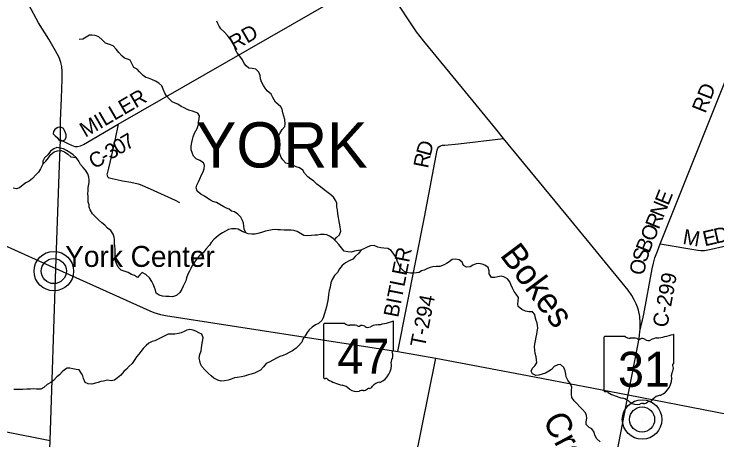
# Model space of a CAD drawing. Extents: x 0 to 34, y 0 to 22.
# Drawn here: x 5.122 to 6.445, y 18.167 to 18.969 of the extents above; entities that cross this region are included whole.
import ezdxf

# ---------------------------------------------------------------- set-up
doc = ezdxf.new("R2010")
doc.units = 0
for name, color, linetype in [('GM_X_County_Road', 7, 'Continuous'), ('GM_X_County_Road_Text', 7, 'Continuous'), ('GM_X_Minor_Lake', 7, 'Continuous'), ('GM_X_Minor_River', 7, 'Continuous'), ('GM_X_Minor_River_Text', 7, 'Continuous'), ('GM_X_State_Location', 7, 'Continuous'), ('GM_X_State_Route', 7, 'Continuous'), ('GM_X_State_Shield', 7, 'Continuous'), ('GM_X_Township_Road', 7, 'Continuous'), ('GM_X_Township_Road_Text', 7, 'Continuous'), ('GM_X_Township_Text', 7, 'Continuous'), ('GM_X_Unincorporated', 7, 'Continuous'), ('GM_X_Unincorporated_Location', 7, 'Continuous'), ('GM_X_Unincorporated_Text', 7, 'Continuous')]:
    doc.layers.add(name, color=color, linetype=linetype)

msp = doc.modelspace()

# ---------------------------------------------------------------- linework, layer by layer
at = {"layer": 'GM_X_County_Road'}
for points in [[(6.3004, 18.376), (6.3047, 18.3928), (6.3073, 18.4041), (6.3232, 18.4893), (6.3256, 18.5003), (6.3282, 18.5101), (6.3329, 18.523), (6.3382, 18.5363), (6.4625, 18.8471), (6.5726, 19.1199), (6.732, 19.5215), (6.7919, 19.6658)], [(5.2088, 18.7323), (5.2243, 18.7247), (5.2296, 18.7223), (5.2359, 18.72), (5.2413, 18.7197), (5.2468, 18.7209), (5.2521, 18.7238), (5.3175, 18.7617), (5.8075, 19.0439), (5.9136, 19.1036), (6.3948, 19.3743), (6.4657, 19.4141)]]:
    msp.add_lwpolyline(points, dxfattribs=at)
at = {"layer": 'GM_X_Minor_Lake'}
for points in [[(5.2043, 18.7555), (5.2027, 18.7548), (5.1985, 18.7521), (5.1956, 18.748), (5.1954, 18.744), (5.199, 18.7398), (5.2029, 18.7367), (5.2057, 18.7325), (5.2095, 18.7301)], [(5.2095, 18.7301), (5.2131, 18.7308), (5.2173, 18.7325), (5.2197, 18.737), (5.2198, 18.7416), (5.2187, 18.7456), (5.2164, 18.7499), (5.2144, 18.7537), (5.2106, 18.7558), (5.2068, 18.7566), (5.2043, 18.7555)]]:
    msp.add_lwpolyline(points, dxfattribs=at)
at = {"layer": 'GM_X_Minor_River'}
for points in [[(5.7246, 18.5442), (5.7285, 18.5482), (5.7342, 18.5535), (5.7367, 18.5603), (5.7353, 18.5679), (5.7349, 18.5726), (5.734, 18.5787), (5.7325, 18.5863), (5.7314, 18.5929), (5.7305, 18.6005), (5.7296, 18.6057), (5.7291, 18.6129), (5.7276, 18.6176), (5.7229, 18.6243), (5.718, 18.6287), (5.713, 18.6323), (5.7056, 18.6384), (5.6987, 18.644), (5.6915, 18.6489), (5.6851, 18.655), (5.6802, 18.6583), (5.6744, 18.6625), (5.6682, 18.6694), (5.665, 18.6753), (5.6592, 18.68), (5.6526, 18.6818), (5.6477, 18.6843), (5.6407, 18.6868), (5.6333, 18.6887), (5.6279, 18.6946), (5.6242, 18.6994), (5.6221, 18.7059), (5.6205, 18.7133), (5.6194, 18.7209), (5.6185, 18.7273), (5.6177, 18.7343), (5.6193, 18.7395), (5.6218, 18.7444), (5.6263, 18.7519), (5.6311, 18.7574), (5.6319, 18.7627), (5.6314, 18.7705), (5.6297, 18.7769), (5.6277, 18.7836), (5.6262, 18.79), (5.6236, 18.7948), (5.6187, 18.7988), (5.6138, 18.8036), (5.6091, 18.812), (5.6054, 18.8182), (5.598, 18.8249), (5.5943, 18.8299), (5.5915, 18.8346), (5.5877, 18.8417), (5.5857, 18.8472), (5.5848, 18.8536), (5.5827, 18.8597), (5.5767, 18.8653), (5.5701, 18.8668), (5.5633, 18.8676), (5.5584, 18.8716), (5.5547, 18.8764), (5.5517, 18.8829), (5.5466, 18.8899), (5.5419, 18.8964), (5.5388, 18.9021), (5.5371, 18.907), (5.5354, 18.9118), (5.5307, 18.919), (5.5272, 18.9242), (5.5236, 18.9291), (5.5176, 18.9352), (5.511, 18.9415), (5.5076, 18.9465), (5.5052, 18.9514), (5.5035, 18.9562)], [(5.558, 18.557), (5.5549, 18.5639), (5.5544, 18.5703), (5.5533, 18.5755), (5.552, 18.5802), (5.5488, 18.5867), (5.543, 18.5922), (5.5366, 18.5968), (5.5311, 18.5983), (5.5263, 18.6016), (5.5213, 18.6035), (5.5165, 18.606), (5.5089, 18.6108), (5.5027, 18.6143), (5.4961, 18.6164), (5.4912, 18.6185), (5.4863, 18.6221), (5.4799, 18.6265), (5.4731, 18.6302), (5.4662, 18.6357), (5.4645, 18.6418), (5.4655, 18.6473), (5.4691, 18.6535), (5.4712, 18.6592), (5.4748, 18.6668), (5.4777, 18.6724), (5.4796, 18.6777), (5.4802, 18.6844), (5.4782, 18.6893), (5.4714, 18.6937), (5.4646, 18.6964), (5.4594, 18.7019), (5.4575, 18.7069), (5.4551, 18.7139), (5.4549, 18.7208), (5.4561, 18.7276), (5.4577, 18.7331), (5.4588, 18.738), (5.4613, 18.745), (5.4661, 18.7535), (5.469, 18.7611), (5.469, 18.7658), (5.4704, 18.7721), (5.4708, 18.7777), (5.4678, 18.7825), (5.4627, 18.7848), (5.4578, 18.7862), (5.4525, 18.7879), (5.4476, 18.7898), (5.4416, 18.7925), (5.4361, 18.7954), (5.4299, 18.7996), (5.4246, 18.8017), (5.4195, 18.8042), (5.4135, 18.8094), (5.4084, 18.8155), (5.4056, 18.8202), (5.4025, 18.828), (5.4, 18.8339), (5.3944, 18.8393), (5.388, 18.8431), (5.3808, 18.8462), (5.3748, 18.8489), (5.3699, 18.8501), (5.3644, 18.8535), (5.3577, 18.8606), (5.3535, 18.8653), (5.3469, 18.869), (5.3434, 18.876), (5.34, 18.8823), (5.3351, 18.8846), (5.3295, 18.8865), (5.3246, 18.8905), (5.3191, 18.8968), (5.3141, 18.9033), (5.3079, 18.9098), (5.3011, 18.9123), (5.2937, 18.9148), (5.2875, 18.9211), (5.2809, 18.9265), (5.2741, 18.929), (5.2683, 18.9296), (5.2634, 18.9298), (5.2573, 18.9257), (5.2512, 18.9219), (5.2444, 18.9214)], [(5.2382, 18.699), (5.2326, 18.7043), (5.2268, 18.7083), (5.2206, 18.7125), (5.2145, 18.7152), (5.2083, 18.717), (5.2024, 18.7178), (5.1966, 18.7157), (5.1903, 18.711), (5.1854, 18.7044), (5.1791, 18.6984), (5.1756, 18.6922), (5.1756, 18.6863)], [(5.1756, 18.6863), (5.1811, 18.6921), (5.1866, 18.6983), (5.191, 18.705), (5.1971, 18.7097), (5.2033, 18.7115), (5.2103, 18.7124), (5.2166, 18.7101), (5.2228, 18.7057), (5.2284, 18.7007), (5.2382, 18.699)], [(5.3876, 18.4492), (5.3861, 18.4542), (5.3833, 18.4603), (5.3809, 18.4656), (5.3764, 18.4724), (5.3696, 18.4787), (5.3628, 18.4824), (5.3581, 18.4784), (5.3539, 18.4733), (5.3481, 18.4768), (5.343, 18.4789), (5.3362, 18.4824), (5.329, 18.4849), (5.323, 18.4868), (5.3177, 18.4925), (5.3146, 18.4992), (5.3125, 18.5041), (5.312, 18.5091), (5.312, 18.514), (5.3122, 18.5195), (5.3119, 18.5269), (5.311, 18.532), (5.3106, 18.5375), (5.3105, 18.5438), (5.3101, 18.5489), (5.3083, 18.5546), (5.3038, 18.5616), (5.2974, 18.5662), (5.2923, 18.5716), (5.2868, 18.5763), (5.2808, 18.5815), (5.2748, 18.5876), (5.269, 18.5933), (5.2651, 18.6004), (5.263, 18.6055), (5.2627, 18.6102), (5.2614, 18.6152), (5.2612, 18.6214), (5.2611, 18.6262), (5.2603, 18.6309), (5.2611, 18.6372), (5.2613, 18.6429), (5.2629, 18.6523), (5.2629, 18.6571), (5.2622, 18.6622), (5.2602, 18.6685), (5.2561, 18.675), (5.2515, 18.6801), (5.2467, 18.6862), (5.2433, 18.6923), (5.2382, 18.699)], [(5.1756, 18.6863), (5.1716, 18.6778), (5.1676, 18.6717), (5.1623, 18.6664), (5.1562, 18.6598), (5.1499, 18.6544), (5.1438, 18.6512), (5.1385, 18.6476), (5.1317, 18.6418), (5.126, 18.6403), (5.1198, 18.6415)], [(5.9407, 18.5027), (5.936, 18.4993), (5.9312, 18.4969), (5.9231, 18.4939), (5.9166, 18.4939), (5.91, 18.4934), (5.9051, 18.4921), (5.8998, 18.4902), (5.8939, 18.4869), (5.889, 18.4856), (5.8843, 18.4826), (5.8793, 18.4822), (5.8742, 18.4815), (5.8678, 18.4813), (5.8601, 18.4825), (5.8552, 18.4848), (5.8499, 18.4908), (5.846, 18.4978), (5.8428, 18.5044), (5.841, 18.5109), (5.8365, 18.5172), (5.8314, 18.5241), (5.8252, 18.5279), (5.8178, 18.5283), (5.8123, 18.5289), (5.8065, 18.5305), (5.7999, 18.5335), (5.7927, 18.5326), (5.7876, 18.5311), (5.7817, 18.5278), (5.7747, 18.5248), (5.7698, 18.5242), (5.7624, 18.5228), (5.7563, 18.5211), (5.7501, 18.5213), (5.7429, 18.5225), (5.7379, 18.5292), (5.7332, 18.5353), (5.7272, 18.5414), (5.7225, 18.5465), (5.7155, 18.5509), (5.7106, 18.5532), (5.7057, 18.5544), (5.6985, 18.5543), (5.6932, 18.5528), (5.6879, 18.5528), (5.6813, 18.5523), (5.6745, 18.5514), (5.6671, 18.552), (5.6609, 18.556), (5.6547, 18.5597), (5.6483, 18.5614), (5.6432, 18.5622), (5.6302, 18.5623), (5.6232, 18.5631), (5.6183, 18.5631), (5.613, 18.5635), (5.6077, 18.5632), (5.6012, 18.5619), (5.5948, 18.5602), (5.5872, 18.5576), (5.5808, 18.5557), (5.5755, 18.5548), (5.5694, 18.5547), (5.5626, 18.5553), (5.5559, 18.5578), (5.5508, 18.5597), (5.5434, 18.5639), (5.5383, 18.5649), (5.5308, 18.5648), (5.5256, 18.5633), (5.5194, 18.5607), (5.5141, 18.5573), (5.5093, 18.5539), (5.5027, 18.5488), (5.4979, 18.5445), (5.4926, 18.5392), (5.4894, 18.5341), (5.4827, 18.5264), (5.4782, 18.5204), (5.4706, 18.5141), (5.4656, 18.5081), (5.461, 18.5017), (5.4566, 18.4947), (5.4542, 18.4898), (5.4521, 18.4849), (5.449, 18.4794), (5.4463, 18.4722), (5.4448, 18.4671), (5.4425, 18.4618), (5.4398, 18.4565), (5.4377, 18.4512), (5.4335, 18.4448), (5.4274, 18.4393), (5.4202, 18.4367), (5.4136, 18.4371), (5.4072, 18.4375), (5.4009, 18.4381), (5.3945, 18.4401), (5.3894, 18.4439), (5.3876, 18.4492)], [(5.7751, 18.525), (5.7707, 18.5191), (5.7639, 18.5125), (5.7595, 18.5074), (5.7527, 18.5044), (5.7456, 18.5005), (5.7392, 18.4958), (5.7344, 18.4896), (5.7304, 18.4828), (5.7249, 18.4767), (5.7205, 18.4696), (5.7182, 18.4633), (5.7166, 18.455), (5.7151, 18.4484), (5.7139, 18.4413), (5.7129, 18.4343), (5.7123, 18.4296), (5.7114, 18.4243), (5.7098, 18.4177), (5.7081, 18.4118), (5.7058, 18.4054), (5.7033, 18.397), (5.7008, 18.3919), (5.6945, 18.3865), (5.6894, 18.384), (5.6829, 18.3797), (5.6772, 18.3746), (5.6736, 18.3697), (5.6694, 18.3635), (5.6662, 18.3582), (5.6633, 18.3512), (5.6574, 18.3446), (5.6527, 18.3403), (5.6456, 18.3352), (5.6394, 18.3318), (5.6339, 18.3286), (5.6282, 18.3262), (5.6218, 18.324), (5.617, 18.3217), (5.6087, 18.3172), (5.6032, 18.3142), (5.5964, 18.3114), (5.591, 18.3048), (5.5857, 18.2988), (5.5795, 18.2956), (5.5745, 18.293), (5.5681, 18.2909), (5.563, 18.2896), (5.5552, 18.2874), (5.5497, 18.2861), (5.5418, 18.285), (5.5367, 18.2843), (5.5302, 18.2817), (5.5249, 18.28), (5.5179, 18.2783), (5.5117, 18.278), (5.5053, 18.2795), (5.4976, 18.2836), (5.4925, 18.2876), (5.4868, 18.2931), (5.4806, 18.2992), (5.4754, 18.3057), (5.4726, 18.3107), (5.4711, 18.3162), (5.47, 18.3211), (5.4714, 18.3283), (5.4737, 18.3349), (5.4746, 18.3402), (5.4754, 18.3457), (5.4766, 18.3523), (5.4776, 18.3594), (5.475, 18.3662), (5.4697, 18.3687), (5.4639, 18.372), (5.459, 18.3739), (5.4525, 18.3754), (5.4469, 18.374), (5.4421, 18.3711), (5.4363, 18.3687), (5.4311, 18.3674), (5.4241, 18.3665), (5.419, 18.3665), (5.412, 18.3664), (5.4069, 18.364), (5.3994, 18.3602), (5.3916, 18.3561), (5.3868, 18.3535), (5.3819, 18.3524), (5.3753, 18.3497), (5.3705, 18.345), (5.3646, 18.3396), (5.3605, 18.3339), (5.3563, 18.3288), (5.3523, 18.3239), (5.3488, 18.3184), (5.3441, 18.3114), (5.3386, 18.3062), (5.3332, 18.3007), (5.3281, 18.2958), (5.3226, 18.2894), (5.3161, 18.2841)], [(6.2252, 18.1636), (6.219, 18.1693), (6.2149, 18.1758), (6.2136, 18.182), (6.2095, 18.1881), (6.2046, 18.1904), (6.1989, 18.1963), (6.1988, 18.2013), (6.2, 18.2083), (6.1994, 18.213), (6.1972, 18.2182), (6.1921, 18.2244), (6.1867, 18.2292), (6.181, 18.2359), (6.1762, 18.2409), (6.172, 18.2468), (6.1711, 18.2536), (6.1714, 18.26), (6.1718, 18.2667), (6.169, 18.2731), (6.1643, 18.2798), (6.1611, 18.2863), (6.1606, 18.291), (6.1591, 18.2971), (6.1567, 18.3037), (6.1503, 18.3091), (6.1454, 18.3087), (6.1387, 18.3052), (6.1336, 18.2995), (6.1287, 18.2967), (6.122, 18.2932), (6.1156, 18.2907), (6.1097, 18.2893), (6.1041, 18.2887), (6.0978, 18.2916), (6.0952, 18.2966), (6.0975, 18.3024), (6.1023, 18.3066), (6.1059, 18.3126), (6.1054, 18.3183), (6.1048, 18.3238), (6.103, 18.3299), (6.1021, 18.3365), (6.1017, 18.3424), (6.1021, 18.3475), (6.1031, 18.3536), (6.1049, 18.3608), (6.1058, 18.3663), (6.1068, 18.3714), (6.108, 18.3776), (6.1074, 18.3826), (6.1067, 18.3873), (6.1049, 18.3921), (6.103, 18.3989), (6.1019, 18.4036), (6.0976, 18.4084), (6.091, 18.4086), (6.0845, 18.4096), (6.0776, 18.4127), (6.071, 18.4184), (6.0703, 18.4234), (6.071, 18.4287), (6.0715, 18.4355), (6.0668, 18.4418), (6.0634, 18.4466), (6.06, 18.4532), (6.0571, 18.4599), (6.055, 18.4648), (6.0509, 18.4705), (6.0439, 18.4745), (6.039, 18.4759), (6.0326, 18.4746), (6.0271, 18.4729), (6.0203, 18.4732), (6.0164, 18.48), (6.016, 18.4859), (6.0142, 18.4918), (6.0079, 18.4962), (6.003, 18.4985), (5.9968, 18.4997), (5.9919, 18.4986), (5.9853, 18.4962), (5.9803, 18.4932), (5.9737, 18.4928), (5.9675, 18.4955), (5.9651, 18.5018), (5.9596, 18.5067), (5.953, 18.5075), (5.9466, 18.5072), (5.9407, 18.5027)], [(5.3161, 18.2841), (5.3104, 18.2798), (5.3042, 18.2785), (5.2972, 18.2797), (5.29, 18.2778), (5.2851, 18.2769), (5.2802, 18.2756), (5.2747, 18.2738), (5.2677, 18.2723), (5.2609, 18.2725), (5.2556, 18.2754), (5.2524, 18.2826), (5.2509, 18.2878), (5.2485, 18.2925), (5.2444, 18.299), (5.2382, 18.2998), (5.2321, 18.301), (5.2268, 18.3025), (5.2217, 18.3023), (5.2168, 18.2993), (5.2119, 18.2956), (5.2071, 18.2899), (5.2024, 18.2858), (5.1959, 18.2788), (5.1906, 18.2754), (5.1836, 18.2715), (5.1777, 18.266), (5.1718, 18.263), (5.1637, 18.2625), (5.1588, 18.2633), (5.1525, 18.2626), (5.1459, 18.2626), (5.1384, 18.2623), (5.1329, 18.2621), (5.1264, 18.2624), (5.1213, 18.2624)]]:
    msp.add_lwpolyline(points, dxfattribs=at)
at = {"layer": 'GM_X_State_Route'}
msp.add_line((6.1017, 18.2858), (6.2779, 18.2523), dxfattribs=at)
for points in [[(6.2903, 18.3163), (6.2984, 18.3584), (6.2994, 18.3652), (6.2999, 18.3703), (6.3004, 18.376), (6.3007, 18.3802), (6.3007, 18.3879), (6.2998, 18.3998), (6.297, 18.4113), (6.2953, 18.4173), (6.2929, 18.4232), (6.2894, 18.431), (6.2848, 18.4391), (6.2781, 18.4494), (6.1699, 18.5811), (6.0432, 18.7352), (6.0284, 18.7533), (5.9656, 18.8297), (5.8928, 18.9183), (5.8795, 18.9357), (5.8334, 19.0056)], [(5.2066, 18.668), (5.2088, 18.7323), (5.2093, 18.7609), (5.2087, 18.7685), (5.2111, 18.8112), (5.2122, 18.8462), (5.2121, 18.8612), (5.2115, 18.8703), (5.2096, 18.8779), (5.2064, 18.8873), (5.1998, 18.9001), (5.1868, 18.9222), (5.1674, 18.9529), (5.1491, 18.987), (5.1429, 18.9985)], [(5.1459, 16.9851), (5.1759, 17.7808), (5.1767, 17.7957), (5.1854, 18.0568), (5.1893, 18.1658), (5.2003, 18.4901), (5.2066, 18.668)], [(5.0632, 18.5517), (5.2003, 18.4901), (5.3774, 18.4103), (5.3845, 18.4073), (5.3909, 18.4051), (5.3974, 18.4032), (5.4068, 18.4013), (5.8441, 18.3339), (5.916, 18.3211), (6.1017, 18.2858)], [(6.2552, 18.1144), (6.255, 18.1163), (6.2553, 18.1304), (6.2573, 18.1449), (6.2779, 18.2523), (6.2903, 18.3163)], [(6.2779, 18.2523), (6.7776, 18.1546), (6.7902, 18.1523), (6.7973, 18.1518), (6.8028, 18.1524), (6.8065, 18.1531), (6.8105, 18.1546), (6.8153, 18.1568), (6.8232, 18.1604), (6.8624, 18.1808), (6.9431, 18.2216), (6.9831, 18.242), (7.0462, 18.2721), (7.0738, 18.2853), (7.1501, 18.3214)]]:
    msp.add_lwpolyline(points, dxfattribs=at)
at = {"layer": 'GM_X_State_Shield'}
for p, q in [((5.7043, 18.3847), (5.7043, 18.2847)), ((5.7442, 18.3865), (5.7056, 18.3865)), ((5.8361, 18.3366), (5.8361, 18.3889)), ((6.2322, 18.3602), (6.2322, 18.2601)), ((6.2721, 18.3619), (6.2335, 18.3619)), ((6.364, 18.312), (6.364, 18.3644)), ((5.8361, 18.3366), (5.8361, 18.3366)), ((6.364, 18.312), (6.364, 18.312))]:
    msp.add_line(p, q, dxfattribs=at)
for centre, radius, start, end in [((5.7058, 18.385), 0.00153, 98.1301, 188.1301), ((5.7534, 18.3981), 0.0148, 231.6195, 271.1119), ((5.7583, 18.3303), 0.0532, 80.4867, 94.9883), ((5.7704, 18.3855), 0.00427, 219.7921, 297.1024), ((5.7767, 18.3739), 0.00889, 54.4667, 119.1411), ((5.807, 18.3559), 0.0281, 97.3462, 120.7689), ((5.7892, 18.5229), 0.1398, 275.8445, 288.9065), ((5.8347, 18.3892), 0.00147, 351.8621, 97.738), ((5.7881, 18.3898), 0.0107, 233.8562, 294.8282), ((6.2337, 18.3604), 0.00153, 98.1301, 188.1301), ((6.2813, 18.3735), 0.0148, 231.6195, 271.1119), ((6.2862, 18.3057), 0.0532, 80.4867, 94.9883), ((6.2983, 18.3609), 0.00427, 219.7921, 297.1024), ((6.3046, 18.3493), 0.00889, 54.4667, 119.1411), ((6.316, 18.3652), 0.0107, 233.8562, 294.8282), ((6.3349, 18.3313), 0.0281, 97.3462, 120.7689), ((6.3171, 18.4983), 0.1398, 275.8445, 288.9065), ((6.3626, 18.3646), 0.00147, 351.8621, 97.738), ((5.8358, 18.3328), 0.00227, 107.944, 210.337), ((5.8213, 18.3261), 0.0136, 340.033, 23.6496), ((5.8346, 18.3364), 0.00157, 289.6038, 7.7341), ((5.8414, 18.3147), 0.00992, 136.8065, 186.9296), ((5.797, 18.308), 0.035, 292.3089, 8.9858), ((6.3637, 18.3082), 0.00227, 107.944, 210.337), ((6.3493, 18.3016), 0.0136, 340.033, 23.6496), ((6.3625, 18.3118), 0.00157, 289.6038, 7.7341), ((6.3693, 18.2901), 0.00992, 136.8065, 186.9296), ((5.7058, 18.2845), 0.00154, 171.9584, 258.3066), ((5.7061, 18.2947), 0.0118, 267.339, 280.6039), ((5.7085, 18.2789), 0.00424, 29.7484, 93.2717), ((5.762, 18.3688), 0.101, 240.4129, 257.1985), ((6.3249, 18.2835), 0.035, 292.3089, 8.9858), ((5.7319, 18.2397), 0.0316, 47.1842, 75.836), ((5.7791, 18.2709), 0.0107, 268.777, 315.5493), ((5.7888, 18.2612), 0.00301, 65.7517, 132.6484), ((5.7875, 18.275), 0.0113, 282.8732, 323.2771), ((5.8117, 18.2566), 0.0192, 94.4031, 142.5768), ((5.7661, 18.2784), 0.02, 230.7004, 286.2918), ((5.7776, 18.2438), 0.0165, 85.6951, 111.2099), ((6.2337, 18.2599), 0.00154, 171.9584, 258.3066), ((6.234, 18.2701), 0.0118, 267.339, 280.6039), ((6.2364, 18.2543), 0.00424, 29.7484, 93.2717), ((6.2899, 18.3442), 0.101, 240.4129, 257.1985), ((6.3397, 18.232), 0.0192, 94.4031, 142.5768), ((6.2598, 18.2152), 0.0316, 47.1842, 75.836), ((6.294, 18.2538), 0.02, 230.7004, 286.2918), ((6.307, 18.2463), 0.0107, 268.777, 315.5493), ((6.3167, 18.2367), 0.00301, 65.7517, 132.6484), ((6.3154, 18.2504), 0.0113, 282.8732, 323.2771), ((6.3055, 18.2192), 0.0165, 85.6951, 111.2099)]:
    msp.add_arc(centre, radius, start, end, dxfattribs=at)
at = {"layer": 'GM_X_Township_Road'}
for points in [[(5.3175, 18.7617), (5.3118, 18.7344), (5.3068, 18.7121), (5.3042, 18.7006), (5.2992, 18.6791), (5.2972, 18.6714), (5.2966, 18.6692), (5.2965, 18.6675), (5.2966, 18.6659), (5.297, 18.6647), (5.2975, 18.6634), (5.2986, 18.6621), (5.3005, 18.661), (5.3231, 18.656), (5.326, 18.6553), (5.3412, 18.6524), (5.3555, 18.6493), (5.3591, 18.6483), (5.3778, 18.6404), (5.425, 18.6187), (5.4331, 18.6144)], [(5.8441, 18.3339), (5.8941, 18.5866), (5.9185, 18.7131), (5.9195, 18.7165), (5.9212, 18.7193), (5.9242, 18.7212), (5.9281, 18.7222), (5.9327, 18.7226), (5.9583, 18.7252), (6.0432, 18.7352)], [(6.3382, 18.5363), (6.4088, 18.5244), (6.4149, 18.5237), (6.4217, 18.5239), (6.4339, 18.5262), (6.5441, 18.5515), (6.6136, 18.5666), (6.6966, 18.5842), (6.7433, 18.5942), (6.7521, 18.5956), (6.7926, 18.6007), (6.8238, 18.605), (6.8289, 18.6055), (6.8336, 18.6054), (6.8426, 18.6039), (6.8927, 18.5941)], [(5.7864, 17.6723), (5.8624, 18.057), (5.916, 18.3211)], [(4.6179, 17.894), (4.6395, 17.9893), (4.6542, 18.0547), (4.6728, 18.1375), (4.6924, 18.2264), (4.7021, 18.268), (4.7028, 18.272), (4.704, 18.2746), (4.7059, 18.276), (4.708, 18.2769), (4.711, 18.2773), (4.7136, 18.2769), (4.7188, 18.2751), (4.8124, 18.2448), (4.8238, 18.2414), (4.8319, 18.2392), (4.9665, 18.2115), (5.1042, 18.1833), (5.1893, 18.1658)]]:
    msp.add_lwpolyline(points, dxfattribs=at)
at = {"layer": 'GM_X_Unincorporated'}
for centre, radius in [((5.1964, 18.4852), 0.0372), ((5.1964, 18.4852), 0.0236), ((6.304, 18.2056), 0.0372), ((6.304, 18.2056), 0.0236)]:
    msp.add_circle(centre, radius, dxfattribs=at)
at = {"layer": 'GM_X_Unincorporated_Location'}
for p, q in [((5.1964, 18.4852), (5.1964, 18.4852)), ((6.304, 18.2056), (6.304, 18.2056))]:
    msp.add_line(p, q, dxfattribs=at)

# ---------------------------------------------------------------- texts
at = {"layer": 'GM_X_County_Road_Text'}
for s, height, rotation, p in [('RD', 0.02841, 30.1126, (5.5365, 18.8996)), ('RD', 0.02841, 68.2901, (6.4232, 18.781)), ('MILLER', 0.02841, 30.2698, (5.2557, 18.7362)), ('7', 0.0284, 30.2348, (5.3333, 18.7118)), ('0', 0.0284, 30.2111, (5.3181, 18.703)), ('3', 0.0284, 30.1263, (5.303, 18.6942)), ('C', 0.0284, 29.1073, (5.272, 18.6767)), ('-', 0.0284, 29.9264, (5.2927, 18.6883)), ('E', 0.0284, 68.0959, (6.3534, 18.6073)), ('N', 0.0284, 68.091, (6.344, 18.5841)), ('R', 0.0284, 68.0935, (6.3353, 18.5624)), ('O', 0.0284, 68.0944, (6.326, 18.5392)), ('B', 0.0284, 68.4262, (6.3174, 18.5176)), ('S', 0.0284, 72.7897, (6.312, 18.4998)), ('O', 0.0284, 79.4309, (6.3076, 18.4761)), ('C-299', 0.02841, 79.7191, (6.3514, 18.3776))]:
    msp.add_text(s, height=height, rotation=rotation, dxfattribs=at).set_placement(p)
at = {"layer": 'GM_X_Minor_River_Text'}
for s, height, rotation, p in [('Bokes', 0.04735, 306.901, (6.035, 18.5149)), ('Creek', 0.04734, 297.8975, (6.1159, 18.2047))]:
    msp.add_text(s, height=height, rotation=rotation, dxfattribs=at).set_placement(p)
at = {"layer": 'GM_X_State_Location'}
for s, p in [('47', (5.7449, 18.3212)), ('31', (6.2728, 18.2966))]:
    msp.add_text(s, height=0.0000947, rotation=0, dxfattribs=at).set_placement(p)
for s, p in [('s', (5.7687, 18.3281)), ('r', (5.7687, 18.3281)), ('s', (6.2966, 18.3035)), ('r', (6.2966, 18.3035))]:
    msp.add_text(s, height=0.0000947, dxfattribs=at).set_placement(p)
at = {"layer": 'GM_X_State_Shield'}
for s, p in [('47', (5.7303, 18.2917)), ('31', (6.2586, 18.2672))]:
    msp.add_text(s, height=0.06592, dxfattribs=at).set_placement(p)
at = {"layer": 'GM_X_Township_Road_Text'}
for s, height, rotation, p in [('D', 0.0284, 74.558, (5.9054, 18.7001)), ('R', 0.0284, 78.6625, (5.9009, 18.6777)), ('D', 0.0284, 12.8876, (6.4426, 18.5365)), ('M', 0.0284, 350.2444, (6.3793, 18.5366)), ('E', 0.0284, 12.9015, (6.4219, 18.5317)), ('BITLER', 0.02841, 78.7289, (5.8447, 18.3965)), ('T-294', 0.02841, 78.6909, (5.8949, 18.3401))]:
    msp.add_text(s, height=height, rotation=rotation, dxfattribs=at).set_placement(p)
at = {"layer": 'GM_X_Township_Text'}
msp.add_text('YORK', height=0.08523, rotation=0, dxfattribs=at).set_placement((5.4641, 18.6803))
at = {"layer": 'GM_X_Unincorporated_Text'}
msp.add_text('York Center', height=0.039489, rotation=0, dxfattribs=at).set_placement((5.2178, 18.4931))

doc.saveas('drawing.dxf')
